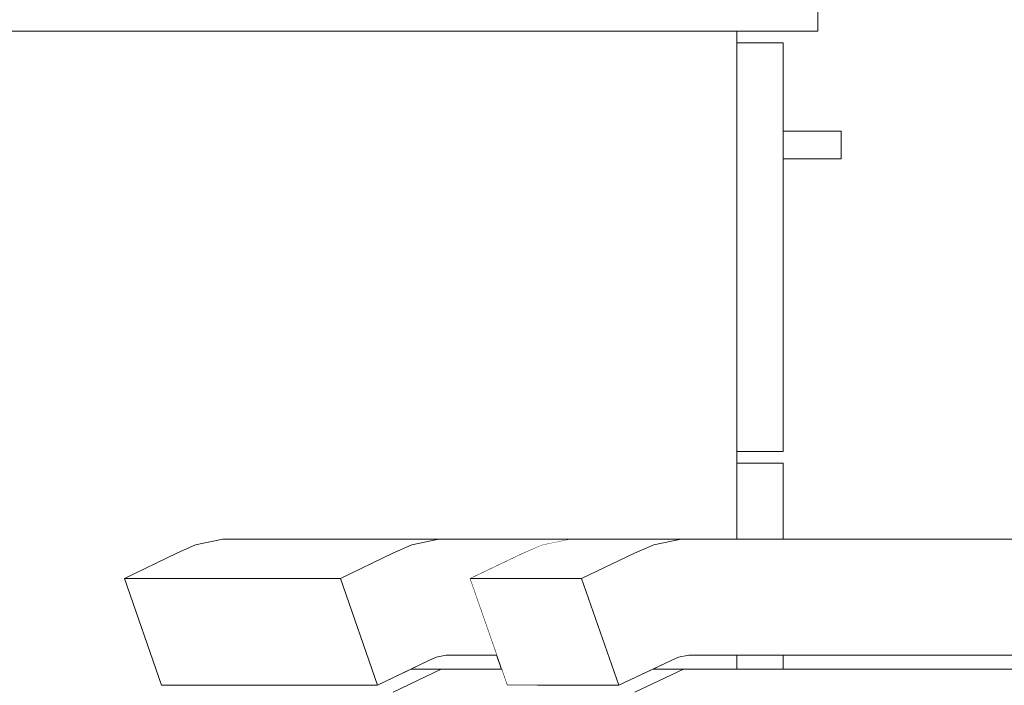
# Model space of a CAD drawing. Header units: millimetres. Extents: x -30280 to 309309, y -17460 to 4378.
# Tile 945 of 1056: x 255060 to 255485, y -13017 to -12730. Entities that reach past the tile are written whole.
import ezdxf

# ---------------------------------------------------------------- set-up
doc = ezdxf.new("R2010")
doc.units = ezdxf.units.MM
doc.header["$MEASUREMENT"] = 0
doc.linetypes.add('Wipeout_Contour', pattern=[1000, 0, -1000])
doc.layers.add('12_FAÇ_Façana', color=7, linetype='Continuous')
doc.layers.add('Nuevo_09_EI_Mobiliari general', color=7, linetype='Continuous')
doc.layers.add('Nuevo_09_EI_Mobiliari general_Pluma_Nº__1', color=7, linetype='Continuous', lineweight=5)

# ---------------------------------------------------------------- blocks, each defined once
blk = doc.blocks.new('Elem Sección_496_6', base_point=(235890.59, -13459.98))
at = {"color": 254, "linetype": 'Wipeout_Contour', "lineweight": 0, "ltscale": 20987777.46550189}
blk.add_wipeout([(255297.02, -12708.07), (255297.02, -12709.98), (255404.2, -12709.98), (255404.2, -12734.98), (255369.2, -12734.98), (255369.2, -12739.98), (255389.2, -12739.98), (255389.2, -12778.04), (255414.2, -12778.04), (255414.2, -12790.04), (255389.2, -12790.04), (255389.2, -12916.23), (255369.2, -12916.23), (255369.2, -12921.23), (255389.2, -12921.23), (255389.2, -12953.98), (255510.05, -12953.98), (255495.06, -12951.35), (255493.3, -12816.29), (255522, -12609.36), (255551.36, -12510.41), (255644.52, -12510.41), (255686.06, -12517.68), (255683.47, -12526.51), (255689.6, -12526.51), (255698.07, -12527.38), (255666.64, -12643.43), (255637.06, -12884.54), (255638.42, -12953.98), (255664.66, -12953.98), (255649.46, -12951.35), (255647.67, -12816.29), (255676.77, -12609.36), (255706.56, -12510.41), (255754.76, -12510.41), (255796.89, -12517.68), (255794.26, -12526.51), (255800.48, -12526.51), (255809.07, -12527.38), (255777.2, -12643.43), (255747.19, -12884.54), (255749.21, -12985.97), (255748.55, -12990.37), (255746.49, -12996.94), (255743.48, -13003.01), (255739.61, -13008.37), (255735, -13012.87), (255729.79, -13016.37), (255724.13, -13018.76), (255718.2, -13019.98), (255546.35, -13019.98), (255546.35, -13059.98), (255519.85, -13059.98), (255519.85, -13159.98), (255529.32, -13159.98), (255529.32, -13306.98), (255720.1, -13306.98), (255772.78, -13330.03), (255796.2, -13395.5), (255793.61, -13396.2), (255785.33, -13397.88), (255784.79, -13397.98), (255789.57, -13397.98), (255789.57, -13414.07), (255788.38, -13415.29), (255787.86, -13415.85), (255801.28, -13409.98), (255804.37, -13409.98), (255821.77, -13417.59), (255828.98, -13435.98), (255827.75, -13435.98), (255821.09, -13452.95), (255805.03, -13459.98), (256472.02, -13459.98), (256472.02, -10159.98), (255297.02, -10159.98), (255297.02, -12704.71), (255297.3, -12704.74), (255298.93, -12704.93), (255299.34, -12705), (255299.03, -12707.99), (255297.03, -12707.99)], dxfattribs=at).dxf.layer = '12_FAÇ_Façana'
at = {"color": 254, "linetype": 'Wipeout_Contour', "lineweight": 0, "ltscale": 1790704.612420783}
blk.add_wipeout([(255389.2, -13003.98), (255389.2, -13009.98), (255514.57, -13009.98), (255518.95, -13009.06), (255523.14, -13007.27), (255526.99, -13004.64), (255527.67, -13003.98)], dxfattribs=at).dxf.layer = '12_FAÇ_Façana'
blk = doc.blocks.new('Elem Sección_528_6', base_point=(235890.59, -13459.98))
at = {"layer": 'Nuevo_09_EI_Mobiliari general_Pluma_Nº__1', "color": 7, "linetype": 'Continuous', "lineweight": 5}
blk.add_line((255404.2, -12709.98), (255404.2, -12734.98), dxfattribs=at)
at = {"color": 254, "linetype": 'Wipeout_Contour', "lineweight": 0, "ltscale": 10984857.92060885}
blk.add_wipeout([(254654.2, -13459.98), (255097.57, -13459.98), (255082.63, -13452.95), (255076.44, -13435.98), (255082.63, -13419.01), (255083.23, -13418.72), (255083.64, -13417.59), (255099.83, -13409.98), (255110.35, -13409.98), (255117.37, -13413.28), (255117.37, -13397.98), (255118.38, -13397.98), (255117.81, -13397.88), (255111.15, -13396.2), (255111.25, -13395.5), (255133.04, -13330.03), (255182.05, -13306.98), (255358.36, -13306.98), (255358.36, -13159.98), (255367.7, -13159.98), (255367.7, -13059.98), (255341.57, -13059.98), (255341.57, -13022.07), (255325.25, -13029.98), (255277.05, -13029.98), (255277.05, -13019.98), (255241.39, -13019.98), (255221.03, -13029.98), (255127.87, -13029.98), (255127.87, -13019.98), (255134.08, -13016.98), (255121.09, -13016.98), (255105.2, -12970.87), (255127.74, -12959.96), (255135.87, -12956.41), (255147.56, -12953.98), (255369.2, -12953.98), (255369.2, -12734.98), (254754.2, -12734.98), (254754.2, -13334.98), (254734.2, -13334.98), (254734.2, -12734.98), (254654.2, -12734.98)], dxfattribs=at).dxf.layer = 'Nuevo_09_EI_Mobiliari general'
at = {"color": 254, "linetype": 'Wipeout_Contour', "lineweight": 0, "ltscale": 1022926.948903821}
blk.add_wipeout([(255414.2, -12790.04), (255414.2, -12778.04), (255409.8, -12778.04), (255409.8, -12790.04)], dxfattribs=at).dxf.layer = 'Nuevo_09_EI_Mobiliari general'
at = {"layer": 'Nuevo_09_EI_Mobiliari general_Pluma_Nº__1', "color": 7, "linetype": 'Continuous', "lineweight": 5}
for p, q in [((255404.2, -12734.98), (254754.2, -12734.98)), ((255414.2, -12790.04), (255414.2, -12778.04))]:
    blk.add_line(p, q, dxfattribs=at)
at = {"color": 254, "linetype": 'Wipeout_Contour', "lineweight": 0, "ltscale": 1022804.787141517}
blk.add_wipeout([(255389.2, -12916.23), (255389.2, -12739.98), (255369.2, -12739.98), (255369.2, -12916.23)], dxfattribs=at).dxf.layer = 'Nuevo_09_EI_Mobiliari general'
at = {"color": 254, "linetype": 'Wipeout_Contour', "lineweight": 0, "ltscale": 1022896.986415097}
blk.add_wipeout([(255409.8, -12790.04), (255409.8, -12778.04), (255399.2, -12778.04), (255399.2, -12790.04)], dxfattribs=at).dxf.layer = 'Nuevo_09_EI_Mobiliari general'
at = {"color": 254, "linetype": 'Wipeout_Contour', "lineweight": 0, "ltscale": 1022826.795886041}
blk.add_wipeout([(255389.2, -12921.23), (255369.2, -12921.23), (255369.2, -12953.98), (255389.2, -12953.98)], dxfattribs=at).dxf.layer = 'Nuevo_09_EI_Mobiliari general'
at = {"color": 254, "linetype": 'Wipeout_Contour', "lineweight": 0, "ltscale": 1533469.163615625}
blk.add_wipeout([(255236.48, -13006.22), (255228.72, -13009.98), (255267.72, -13009.98), (255265.62, -13003.98), (255243.92, -13003.98), (255239.53, -13004.89)], dxfattribs=at).dxf.layer = 'Nuevo_09_EI_Mobiliari general'
at = {"color": 254, "linetype": 'Wipeout_Contour', "lineweight": 0, "ltscale": 1534091.074203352}
blk.add_wipeout([(255340.92, -13006.22), (255333.05, -13009.98), (255369.2, -13009.98), (255369.2, -13003.98), (255348.46, -13003.98), (255344.01, -13004.89)], dxfattribs=at).dxf.layer = 'Nuevo_09_EI_Mobiliari general'
at = {"layer": 'Nuevo_09_EI_Mobiliari general_Pluma_Nº__1', "color": 7, "linetype": 'Continuous', "lineweight": 5}
for p, q in [((255369.2, -12739.98), (255369.2, -12734.98)), ((255389.2, -12739.98), (255369.2, -12739.98)), ((255369.2, -12916.23), (255369.2, -12739.98)), ((255414.2, -12778.04), (255409.8, -12778.04)), ((255414.2, -12790.04), (255409.8, -12790.04)), ((255369.2, -12921.23), (255369.2, -12916.23)), ((255389.2, -12916.23), (255369.2, -12916.23)), ((255389.2, -12921.23), (255369.2, -12921.23)), ((255369.2, -12953.98), (255369.2, -12921.23)), ((255389.2, -12953.98), (255389.2, -12921.23))]:
    blk.add_line(p, q, dxfattribs=at)
at = {"color": 254, "linetype": 'Wipeout_Contour', "lineweight": 0, "ltscale": 1022855.824744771}
blk.add_wipeout([(255399.2, -12790.04), (255399.2, -12778.04), (255389.2, -12778.04), (255389.2, -12790.04)], dxfattribs=at).dxf.layer = 'Nuevo_09_EI_Mobiliari general'
at = {"color": 254, "linetype": 'Wipeout_Contour', "lineweight": 0, "ltscale": 1022840.87164985}
blk.add_wipeout([(255369.2, -13009.98), (255389.2, -13009.98), (255389.2, -13003.98), (255369.2, -13003.98)], dxfattribs=at).dxf.layer = 'Nuevo_09_EI_Mobiliari general'
at = {"layer": 'Nuevo_09_EI_Mobiliari general_Pluma_Nº__1', "color": 7, "linetype": 'Continuous', "lineweight": 5}
for p, q in [((255389.2, -12916.23), (255389.2, -12739.98)), ((255399.2, -12778.04), (255389.2, -12778.04)), ((255409.8, -12778.04), (255399.2, -12778.04)), ((255399.2, -12790.04), (255389.2, -12790.04)), ((255409.8, -12790.04), (255399.2, -12790.04)), ((255369.2, -13009.98), (255369.2, -13003.98)), ((255389.2, -13009.98), (255389.2, -13003.98))]:
    blk.add_line(p, q, dxfattribs=at)
blk = doc.blocks.new('Elem Sección_529_6', base_point=(235890.59, -13459.98))
at = {"color": 254, "linetype": 'Wipeout_Contour', "lineweight": 0, "ltscale": 1533872.386693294}
blk.add_wipeout([(255283.34, -13016.98), (255277.05, -13019.98), (255325.25, -13019.98), (255346.22, -13009.98), (255333.05, -13009.98), (255318.37, -13016.98)], dxfattribs=at).dxf.layer = 'Nuevo_09_EI_Mobiliari general'
at = {"color": 254, "linetype": 'Wipeout_Contour', "lineweight": 0, "ltscale": 8704765.874245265}
blk.add_wipeout([(255325.25, -13029.98), (255345.9, -13019.98), (255718.2, -13019.98), (255724.13, -13018.76), (255729.79, -13016.37), (255735, -13012.87), (255739.61, -13008.37), (255743.48, -13003.01), (255746.49, -12996.94), (255748.55, -12990.37), (255749.21, -12985.97), (255747.19, -12884.54), (255777.2, -12643.43), (255809.07, -12527.38), (255800.48, -12526.51), (255768.66, -12642.31), (255738.86, -12881.64), (255739.61, -12928.85), (255740.25, -12961.55), (255740.8, -12961.65), (255740.97, -12962.58), (255740.59, -12969.91), (255740.43, -12970.68), (255740.7, -12984.48), (255740.21, -12987.77), (255738.67, -12992.7), (255736.41, -12997.25), (255733.51, -13001.27), (255730.05, -13004.64), (255726.14, -13007.27), (255721.89, -13009.06), (255717.44, -13009.98), (255346.22, -13009.98), (255325.25, -13019.98)], dxfattribs=at).dxf.layer = 'Nuevo_09_EI_Mobiliari general'
at = {"color": 254, "linetype": 'Wipeout_Contour', "lineweight": 0, "ltscale": 1022574.652806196}
blk.add_wipeout([(255285.16, -12956.41), (255333.36, -12956.41), (255345.22, -12953.98), (255297.02, -12953.98)], dxfattribs=at).dxf.layer = 'Nuevo_09_EI_Mobiliari general'
at = {"color": 254, "linetype": 'Wipeout_Contour', "lineweight": 0, "ltscale": 1022535.105162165}
blk.add_wipeout([(255276.91, -12959.96), (255325.12, -12959.96), (255333.36, -12956.41), (255285.16, -12956.41)], dxfattribs=at).dxf.layer = 'Nuevo_09_EI_Mobiliari general'
at = {"layer": 'Nuevo_09_EI_Mobiliari general_Pluma_Nº__1', "color": 7, "linetype": 'Continuous', "lineweight": 5}
blk.add_line((255297.02, -12953.98), (255285.16, -12956.41), dxfattribs=at)
at = {"color": 254, "linetype": 'Wipeout_Contour', "lineweight": 0, "ltscale": 1022474.435890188}
blk.add_wipeout([(255254.05, -12970.87), (255302.25, -12970.87), (255325.12, -12959.96), (255276.91, -12959.96)], dxfattribs=at).dxf.layer = 'Nuevo_09_EI_Mobiliari general'
at = {"layer": 'Nuevo_09_EI_Mobiliari general_Pluma_Nº__1', "color": 7, "linetype": 'Continuous', "lineweight": 5}
blk.add_line((255285.16, -12956.41), (255276.91, -12959.96), dxfattribs=at)
at = {"color": 254, "linetype": 'Wipeout_Contour', "lineweight": 0, "ltscale": 1022466.747995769}
blk.add_wipeout([(255302.25, -12970.87), (255254.05, -12970.87), (255270.16, -13016.98), (255318.37, -13016.98)], dxfattribs=at).dxf.layer = 'Nuevo_09_EI_Mobiliari general'
at = {"layer": 'Nuevo_09_EI_Mobiliari general_Pluma_Nº__1', "color": 7, "linetype": 'Continuous', "lineweight": 5}
for p, q in [((255276.91, -12959.96), (255254.05, -12970.87)), ((255254.05, -12970.87), (255270.16, -13016.98))]:
    blk.add_line(p, q, dxfattribs=at)
at = {"color": 254, "linetype": 'Wipeout_Contour', "lineweight": 0, "ltscale": 5629360.713575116}
blk.add_wipeout([(255351.24, -12953.98), (255345.22, -12953.98), (255333.36, -12956.41), (255325.12, -12959.96), (255302.25, -12970.87), (255318.37, -13016.98), (255340.92, -13006.22), (255344.01, -13004.89), (255348.46, -13003.98), (255350.72, -13003.98), (255714.99, -13003.98), (255718.03, -13002.93), (255723.68, -12999.65), (255728.76, -12995.27), (255733.11, -12989.94), (255736.6, -12983.8), (255739.12, -12977.06), (255740.59, -12969.91), (255740.97, -12962.58), (255740.8, -12961.65), (255740.38, -12961.57), (255696.34, -12953.98)], dxfattribs=at).dxf.layer = 'Nuevo_09_EI_Mobiliari general'
at = {"layer": 'Nuevo_09_EI_Mobiliari general_Pluma_Nº__1', "color": 7, "linetype": 'Continuous', "lineweight": 5}
for p, q in [((255297.02, -12953.98), (255345.22, -12953.98)), ((255333.36, -12956.41), (255325.12, -12959.96)), ((255345.22, -12953.98), (255333.36, -12956.41)), ((255351.24, -12953.98), (255345.22, -12953.98)), ((255696.34, -12953.98), (255351.24, -12953.98)), ((255325.12, -12959.96), (255302.25, -12970.87)), ((255254.05, -12970.87), (255302.25, -12970.87)), ((255302.25, -12970.87), (255318.37, -13016.98)), ((255318.37, -13016.98), (255340.92, -13006.22)), ((255340.92, -13006.22), (255344.01, -13004.89)), ((255344.01, -13004.89), (255348.46, -13003.98)), ((255348.46, -13003.98), (255350.72, -13003.98)), ((255350.72, -13003.98), (255714.99, -13003.98)), ((255346.22, -13009.98), (255325.25, -13019.98)), ((255333.05, -13009.98), (255346.22, -13009.98)), ((255715.19, -13009.98), (255346.22, -13009.98)), ((255270.16, -13016.98), (255318.37, -13016.98))]:
    blk.add_line(p, q, dxfattribs=at)
blk = doc.blocks.new('Elem Sección_530_6', base_point=(235890.59, -13459.98))
at = {"color": 254, "linetype": 'Wipeout_Contour', "lineweight": 0, "ltscale": 1022067.730287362}
blk.add_wipeout([(255135.87, -12956.41), (255229.03, -12956.41), (255240.72, -12953.98), (255147.56, -12953.98)], dxfattribs=at).dxf.layer = 'Nuevo_09_EI_Mobiliari general'
at = {"color": 254, "linetype": 'Wipeout_Contour', "lineweight": 0, "ltscale": 1533157.370539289}
blk.add_wipeout([(255127.87, -13019.98), (255221.03, -13019.98), (255241.71, -13009.98), (255228.72, -13009.98), (255214.25, -13016.98), (255134.08, -13016.98)], dxfattribs=at).dxf.layer = 'Nuevo_09_EI_Mobiliari general'
at = {"color": 254, "linetype": 'Wipeout_Contour', "lineweight": 0, "ltscale": 1022028.745698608}
blk.add_wipeout([(255135.87, -12956.41), (255127.74, -12959.96), (255220.9, -12959.96), (255229.03, -12956.41)], dxfattribs=at).dxf.layer = 'Nuevo_09_EI_Mobiliari general'
at = {"color": 254, "linetype": 'Wipeout_Contour', "lineweight": 0, "ltscale": 2044677.255039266}
blk.add_wipeout([(255241.71, -13009.98), (255221.03, -13019.98), (255221.03, -13029.98), (255241.39, -13019.98), (255277.05, -13019.98), (255283.34, -13016.98), (255270.16, -13016.98), (255267.72, -13009.98)], dxfattribs=at).dxf.layer = 'Nuevo_09_EI_Mobiliari general'
at = {"layer": 'Nuevo_09_EI_Mobiliari general_Pluma_Nº__1', "color": 7, "linetype": 'Continuous', "lineweight": 5}
blk.add_line((255147.56, -12953.98), (255135.87, -12956.41), dxfattribs=at)
at = {"color": 254, "linetype": 'Wipeout_Contour', "lineweight": 0, "ltscale": 1021968.947968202}
blk.add_wipeout([(255127.74, -12959.96), (255105.2, -12970.87), (255198.36, -12970.87), (255220.9, -12959.96)], dxfattribs=at).dxf.layer = 'Nuevo_09_EI_Mobiliari general'
at = {"layer": 'Nuevo_09_EI_Mobiliari general_Pluma_Nº__1', "color": 7, "linetype": 'Continuous', "lineweight": 5}
blk.add_line((255135.87, -12956.41), (255127.74, -12959.96), dxfattribs=at)
at = {"color": 254, "linetype": 'Wipeout_Contour', "lineweight": 0, "ltscale": 1021961.451883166}
blk.add_wipeout([(255105.2, -12970.87), (255121.09, -13016.98), (255214.25, -13016.98), (255198.36, -12970.87)], dxfattribs=at).dxf.layer = 'Nuevo_09_EI_Mobiliari general'
at = {"layer": 'Nuevo_09_EI_Mobiliari general_Pluma_Nº__1', "color": 7, "linetype": 'Continuous', "lineweight": 5}
for p, q in [((255127.74, -12959.96), (255105.2, -12970.87)), ((255105.2, -12970.87), (255121.09, -13016.98))]:
    blk.add_line(p, q, dxfattribs=at)
at = {"color": 254, "linetype": 'Wipeout_Contour', "lineweight": 0, "ltscale": 3322488.650749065}
blk.add_wipeout([(255198.36, -12970.87), (255214.25, -13016.98), (255236.48, -13006.22), (255239.53, -13004.89), (255243.92, -13003.98), (255265.62, -13003.98), (255254.05, -12970.87), (255276.91, -12959.96), (255285.16, -12956.41), (255297.02, -12953.98), (255240.72, -12953.98), (255229.03, -12956.41), (255220.9, -12959.96)], dxfattribs=at).dxf.layer = 'Nuevo_09_EI_Mobiliari general'
at = {"layer": 'Nuevo_09_EI_Mobiliari general_Pluma_Nº__1', "color": 7, "linetype": 'Continuous', "lineweight": 5}
for p, q in [((255147.56, -12953.98), (255240.72, -12953.98)), ((255229.03, -12956.41), (255220.9, -12959.96)), ((255240.72, -12953.98), (255229.03, -12956.41)), ((255246.66, -12953.98), (255240.72, -12953.98)), ((255297.02, -12953.98), (255246.66, -12953.98)), ((255220.9, -12959.96), (255198.36, -12970.87)), ((255105.2, -12970.87), (255198.36, -12970.87)), ((255198.36, -12970.87), (255214.25, -13016.98)), ((255214.25, -13016.98), (255236.48, -13006.22)), ((255236.48, -13006.22), (255239.53, -13004.89)), ((255239.53, -13004.89), (255243.92, -13003.98)), ((255243.92, -13003.98), (255246.14, -13003.98)), ((255246.14, -13003.98), (255265.62, -13003.98)), ((255241.71, -13009.98), (255221.03, -13019.98)), ((255228.72, -13009.98), (255241.71, -13009.98)), ((255267.72, -13009.98), (255241.71, -13009.98)), ((255121.09, -13016.98), (255214.25, -13016.98))]:
    blk.add_line(p, q, dxfattribs=at)

msp = doc.modelspace()

# ---------------------------------------------------------------- block references
at = {"layer": '12_FAÇ_Façana', "lineweight": 0}
msp.add_blockref('Elem Sección_496_6', (235890.59, -13459.98), dxfattribs=at)

# ---------------------------------------------------------------- next in the draw order: block references
at = {"layer": 'Nuevo_09_EI_Mobiliari general', "lineweight": 0}
msp.add_blockref('Elem Sección_528_6', (235890.59, -13459.98), dxfattribs=at)

# ---------------------------------------------------------------- next in the draw order: block references
msp.add_blockref('Elem Sección_529_6', (235890.59, -13459.98), dxfattribs=at)

# ---------------------------------------------------------------- next in the draw order: block references
msp.add_blockref('Elem Sección_530_6', (235890.59, -13459.98), dxfattribs=at)

doc.saveas('drawing.dxf')
